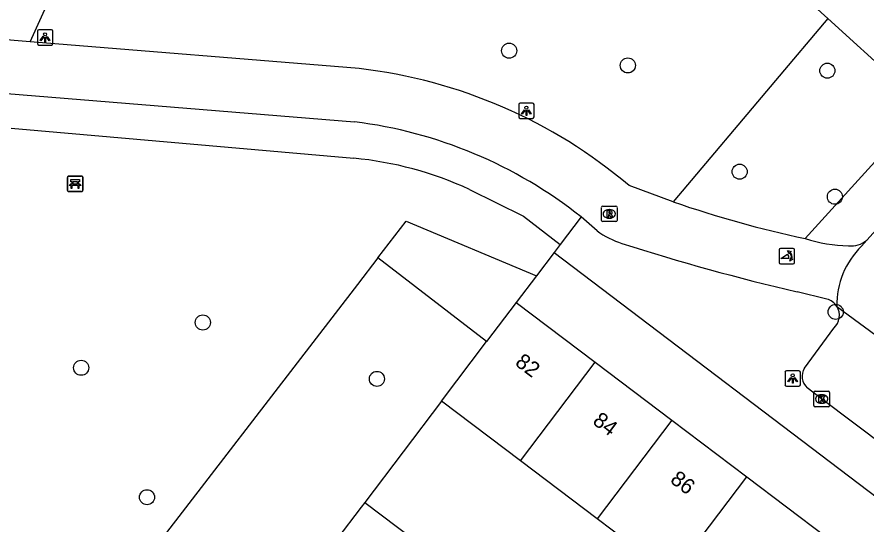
# Model space of a CAD drawing. Extents: x 159040 to 160094, y 381214 to 382518.
# Drawn here: x 159350 to 159405.1, y 382004.3 to 382037.2 of the extents above; entities that cross this region are included whole.
import ezdxf

# ---------------------------------------------------------------- set-up
doc = ezdxf.new("R2010")
doc.units = 0
for name, color, linetype in [('IMGEO_Bank', 7, 'Continuous'), ('IMGEO_Boom', 7, 'Continuous'), ('IMGEO_Fietspad_open', 7, 'Continuous'), ('IMGEO_Groenvoorziening', 7, 'Continuous'), ('IMGEO_Kolk', 7, 'Continuous'), ('IMGEO_Lichtpunt', 7, 'Continuous'), ('IMGEO_Pand', 7, 'Continuous'), ('IMGEO_Pand_nummerreeks', 7, 'Continuous'), ('IMGEO_Poller', 7, 'Continuous'), ('IMGEO_Rijbaan_lokaal_open', 7, 'Continuous'), ('IMGEO_Rioolput', 7, 'Continuous'), ('IMGEO_Voetpad_gesloten', 7, 'Continuous'), ('IMGEO_Voetpad_open', 7, 'Continuous')]:
    doc.layers.add(name, color=color, linetype=linetype)

msp = doc.modelspace()

# ---------------------------------------------------------------- linework, layer by layer
at = {"layer": 'IMGEO_Bank'}
for p, q in [((159353.267, 382025.933), (159353.267, 382026.774)), ((159353.267, 382026.774), (159353.267, 382025.933)), ((159353.342, 382026.858), (159354.183, 382026.858)), ((159354.183, 382026.858), (159353.342, 382026.858)), ((159354.267, 382026.783), (159354.267, 382025.942)), ((159354.267, 382025.942), (159354.267, 382026.783)), ((159353.964, 382026.256), (159353.571, 382026.256)), ((159353.576, 382026.364), (159353.576, 382026.47)), ((159353.62, 382026.47), (159353.62, 382026.364)), ((159353.908, 382026.476), (159353.626, 382026.476)), ((159353.626, 382026.358), (159353.908, 382026.358)), ((159353.914, 382026.364), (159353.914, 382026.47)), ((159353.958, 382026.47), (159353.958, 382026.364)), ((159354.192, 382025.858), (159353.351, 382025.858)), ((159353.351, 382025.858), (159354.192, 382025.858))]:
    msp.add_line(p, q, dxfattribs=at)
for points in [[(159353.57, 382026.476), (159353.484, 382026.476), (159353.484, 382026.637), (159354.047, 382026.637), (159354.047, 382026.476), (159353.964, 382026.476)], [(159353.514, 382026.256), (159353.372, 382026.256), (159353.484, 382026.358), (159353.57, 382026.358)], [(159353.564, 382026.249), (159353.564, 382026.042), (159353.521, 382026.042), (159353.521, 382026.249)], [(159353.964, 382026.358), (159354.047, 382026.358), (159354.159, 382026.256), (159354.02, 382026.256)], [(159354.014, 382026.249), (159354.014, 382026.042), (159353.97, 382026.042), (159353.97, 382026.249)]]:
    msp.add_lwpolyline(points, dxfattribs=at)
for centre, radius, start, end in [((159353.345, 382026.78), 0.0779, 92.4484, 184.2845), ((159353.345, 382026.78), 0.0779, 92.4484, 184.2845), ((159354.189, 382026.78), 0.0779, 2.4484, 94.2845), ((159354.189, 382026.78), 0.0779, 2.4484, 94.2845), ((159353.514, 382026.249), 0.00671, 2.8957, 87.1043), ((159353.571, 382026.249), 0.00671, 92.8957, 177.1043), ((159353.569, 382026.469), 0.00671, 2.8957, 87.1043), ((159353.569, 382026.365), 0.00671, 272.8957, 357.1043), ((159353.626, 382026.469), 0.00671, 92.8957, 177.1043), ((159353.626, 382026.365), 0.00671, 182.8957, 267.1043), ((159353.908, 382026.469), 0.00671, 2.8957, 87.1043), ((159353.908, 382026.365), 0.00671, 272.8957, 357.1043), ((159353.965, 382026.469), 0.00671, 92.8957, 177.1043), ((159353.965, 382026.365), 0.00671, 182.8957, 267.1043), ((159353.963, 382026.249), 0.00671, 2.8957, 87.1043), ((159354.02, 382026.249), 0.00671, 92.8957, 177.1043), ((159353.345, 382025.936), 0.0779, 182.4484, 274.2845), ((159353.345, 382025.936), 0.0779, 182.4484, 274.2845), ((159354.189, 382025.936), 0.0779, 272.4484, 4.2845), ((159354.189, 382025.936), 0.0779, 272.4484, 4.2845)]:
    msp.add_arc(centre, radius, start, end, dxfattribs=at)
at = {"layer": 'IMGEO_Boom'}
for centre in [(159381.888, 382034.981), (159389.579, 382034.028), (159402.507, 382033.684), (159396.824, 382027.141), (159402.995, 382025.52), (159403.049, 382018.058), (159362.042, 382017.371), (159354.159, 382014.437), (159373.323, 382013.717), (159358.427, 382006.05)]:
    msp.add_circle(centre, 0.489, dxfattribs=at)
at = {"layer": 'IMGEO_Fietspad_open'}
for points in [[(159350.848, 382035.561), (159348.517, 382035.751)], [(159372.17, 382033.82), (159350.848, 382035.561)], [(159339.885, 382032.98), (159340.322, 382032.949), (159371.867, 382030.371)], [(159392.524, 382025.185), (159389.664, 382026.24)], [(159387.584, 382023.308), (159386.738, 382024.067), (159386.549, 382024.218)], [(159402.474, 382018.891), (159400.548, 382019.364)]]:
    msp.add_lwpolyline(points, dxfattribs=at)
for centre, radius, start, end in [((159368.397, 382001.136), 32.901, 49.7308, 83.4158), ((159368.224, 382001.084), 29.513, 51.6157, 82.9087), ((159416.355, 382094.247), 73.058, 250.9625, 257.92707), ((159391.145, 382028.335), 6.16, 234.6879, 251.5581), ((159404.188, 382032.823), 10.49, 252.7335, 268.2754), ((159404.031, 382023.964), 1.635, 264.4197, 309.6853), ((159432.951, 382159.167), 143.509, 252.24816, 256.95055), ((159402.184, 382017.825), 1.105, 32.4166, 74.7903)]:
    msp.add_arc(centre, radius, start, end, dxfattribs=at)
at = {"layer": 'IMGEO_Groenvoorziening'}
for points in [[(159402.528, 382037.064), (159399.138, 382033.039), (159392.524, 382025.185)], [(159373.384, 382021.56), (159375.214, 382023.938), (159383.652, 382020.387)], [(159384.813, 382021.909), (159383.652, 382020.387)], [(159373.384, 382021.56), (159372.062, 382019.842), (159356.791, 382000), (159351.825, 381993.548), (159358.828, 381987.564)], [(159380.43, 382016.138), (159373.384, 382021.56)], [(159383.652, 382020.387), (159382.339, 382018.664)], [(159377.507, 382012.27), (159372.531, 382005.718)]]:
    msp.add_lwpolyline(points, dxfattribs=at)
at = {"layer": 'IMGEO_Kolk'}
for p, q in [((159401.638, 382011.988), (159401.638, 382012.84)), ((159401.713, 382012.914), (159402.565, 382012.914)), ((159402.639, 382012.84), (159402.639, 382011.988)), ((159402.126, 382012.694), (159402.151, 382012.694)), ((159402.565, 382011.914), (159401.713, 382011.914)), ((159402.149, 382012.134), (159402.124, 382012.134))]:
    msp.add_line(p, q, dxfattribs=at)
for points in [[(159401.638, 382011.988), (159401.638, 382012.84)], [(159401.713, 382012.914), (159402.565, 382012.914)], [(159402.639, 382012.84), (159402.639, 382011.988)], [(159401.959, 382012.614), (159402.082, 382012.614), (159402.082, 382012.463), (159402.212, 382012.614), (159402.376, 382012.614), (159402.23, 382012.463), (159402.383, 382012.214), (159402.231, 382012.214), (159402.146, 382012.378), (159402.082, 382012.311), (159402.082, 382012.214), (159401.959, 382012.214), (159401.959, 382012.614)], [(159402.565, 382011.914), (159401.713, 382011.914)]]:
    msp.add_lwpolyline(points, dxfattribs=at)
for centre, start, end in [((159401.715, 382012.838), 91.552, 178.448), ((159401.715, 382012.838), 91.552, 178.448), ((159402.563, 382012.838), 1.552, 88.448), ((159402.563, 382012.838), 1.552, 88.448), ((159401.715, 382011.99), 181.552, 268.448), ((159401.715, 382011.99), 181.552, 268.448), ((159402.563, 382011.99), 271.552, 358.448), ((159402.563, 382011.99), 271.552, 358.448)]:
    msp.add_arc(centre, 0.0765, start, end, dxfattribs=at)
for centre, major_axis, ratio, start_param, end_param in [((159402.125, 382012.414), (-0.387, 0.002), 0.722429, 4.712389, 7.853982), ((159402.15, 382012.414), (-0.39, 0.002), 0.717154, 1.570796, 4.712389)]:
    msp.add_ellipse(centre, major_axis=major_axis, ratio=ratio, start_param=start_param, end_param=end_param, dxfattribs=at)
at = {"layer": 'IMGEO_Lichtpunt'}
for p, q in [((159351.325, 382036.247), (159351.325, 382035.44)), ((159351.325, 382036.247), (159351.325, 382035.44)), ((159352.227, 382036.342), (159351.419, 382036.342)), ((159352.227, 382036.342), (159351.419, 382036.342)), ((159352.321, 382035.44), (159352.321, 382036.247)), ((159352.321, 382035.44), (159352.321, 382036.247)), ((159351.419, 382035.346), (159352.227, 382035.346)), ((159351.419, 382035.346), (159352.227, 382035.346)), ((159383.411, 382031.589), (159382.603, 382031.589)), ((159383.411, 382031.589), (159382.603, 382031.589)), ((159382.509, 382031.494), (159382.509, 382030.687)), ((159382.509, 382031.494), (159382.509, 382030.687)), ((159383.505, 382030.687), (159383.505, 382031.494)), ((159383.505, 382030.687), (159383.505, 382031.494)), ((159382.603, 382030.593), (159383.411, 382030.593)), ((159382.603, 382030.593), (159383.411, 382030.593)), ((159399.763, 382014.149), (159399.763, 382013.342)), ((159399.763, 382014.149), (159399.763, 382013.342)), ((159400.665, 382014.244), (159399.857, 382014.244)), ((159400.665, 382014.244), (159399.857, 382014.244)), ((159400.759, 382013.342), (159400.759, 382014.149)), ((159400.759, 382013.342), (159400.759, 382014.149)), ((159399.857, 382013.248), (159400.665, 382013.248)), ((159399.857, 382013.248), (159400.665, 382013.248))]:
    msp.add_line(p, q, dxfattribs=at)
for points in [[(159351.699, 382035.911), (159351.738, 382035.883), (159351.55, 382035.621), (159351.512, 382035.648), (159351.699, 382035.911)], [(159351.911, 382035.883), (159351.949, 382035.91), (159352.136, 382035.648), (159352.097, 382035.62), (159351.911, 382035.883)], [(159351.801, 382035.863), (159351.848, 382035.863), (159351.848, 382035.541), (159351.801, 382035.541), (159351.801, 382035.863)], [(159382.883, 382031.158), (159382.922, 382031.13), (159382.734, 382030.868), (159382.696, 382030.895), (159382.883, 382031.158)], [(159382.985, 382031.11), (159383.032, 382031.11), (159383.032, 382030.788), (159382.985, 382030.788), (159382.985, 382031.11)], [(159383.095, 382031.13), (159383.133, 382031.157), (159383.32, 382030.895), (159383.281, 382030.867), (159383.095, 382031.13)], [(159400.137, 382013.813), (159400.176, 382013.785), (159399.988, 382013.523), (159399.95, 382013.55), (159400.137, 382013.813)], [(159400.239, 382013.765), (159400.286, 382013.765), (159400.286, 382013.443), (159400.239, 382013.443), (159400.239, 382013.765)], [(159400.349, 382013.785), (159400.387, 382013.812), (159400.574, 382013.55), (159400.535, 382013.522), (159400.349, 382013.785)]]:
    msp.add_lwpolyline(points, dxfattribs=at)
for centre in [(159351.824, 382036.045), (159383.008, 382031.292), (159400.262, 382013.947)]:
    msp.add_circle(centre, 0.0994, dxfattribs=at)
for centre, start, end in [((159351.419, 382036.247), 90, 180), ((159351.419, 382036.247), 90, 180), ((159352.227, 382036.247), 0, 90), ((159352.227, 382036.247), 0, 90), ((159351.419, 382035.44), 180, 270), ((159351.419, 382035.44), 180, 270), ((159352.227, 382035.44), 270, 0), ((159352.227, 382035.44), 270, 360), ((159382.603, 382031.494), 90, 180), ((159382.603, 382031.494), 90, 180), ((159383.411, 382031.494), 0, 90), ((159383.411, 382031.494), 0, 90), ((159382.603, 382030.687), 180, 270), ((159382.603, 382030.687), 180, 270), ((159383.411, 382030.687), 270, 0), ((159383.411, 382030.687), 270, 360), ((159399.857, 382014.149), 90, 180), ((159399.857, 382014.149), 90, 180), ((159400.665, 382014.149), 0, 90), ((159400.665, 382014.149), 0, 90), ((159399.857, 382013.342), 180, 270), ((159399.857, 382013.342), 180, 270), ((159400.665, 382013.342), 270, 0), ((159400.665, 382013.342), 270, 360)]:
    msp.add_arc(centre, 0.0946, start, end, dxfattribs=at)
at = {"layer": 'IMGEO_Pand'}
for points in [[(159382.339, 382018.664), (159380.43, 382016.138)], [(159382.339, 382018.664), (159387.453, 382014.8)], [(159377.507, 382012.27), (159380.43, 382016.138)], [(159382.622, 382008.405), (159387.453, 382014.8)], [(159387.453, 382014.8), (159392.433, 382011.038)], [(159382.622, 382008.405), (159377.507, 382012.27)], [(159392.433, 382011.038), (159387.601, 382004.643)], [(159392.433, 382011.038), (159397.288, 382007.369)], [(159387.601, 382004.643), (159382.622, 382008.405)], [(159392.457, 382000.974), (159397.288, 382007.369)], [(159397.288, 382007.369), (159402.43, 382003.484)], [(159372.531, 382005.718), (159372.3, 382005.414), (159370.726, 382003.332)], [(159372.531, 382005.718), (159377.753, 382001.769), (159376.399, 381999.977)], [(159392.457, 382000.974), (159387.601, 382004.643)]]:
    msp.add_lwpolyline(points, dxfattribs=at)
at = {"layer": 'IMGEO_Poller'}
for p, q in [((159400.283, 382022.166), (159399.475, 382022.166)), ((159400.283, 382022.166), (159399.475, 382022.166)), ((159399.381, 382022.071), (159399.381, 382021.264)), ((159399.381, 382022.071), (159399.381, 382021.264)), ((159400.377, 382021.264), (159400.377, 382022.071)), ((159400.377, 382021.264), (159400.377, 382022.071)), ((159399.475, 382021.169), (159400.283, 382021.169)), ((159399.475, 382021.169), (159400.283, 382021.169))]:
    msp.add_line(p, q, dxfattribs=at)
for points in [[(159400.016, 382021.522), (159399.503, 382021.522), (159399.933, 382021.797)], [(159400.06, 382021.895), (159400.048, 382021.822), (159399.923, 382022.027)], [(159399.923, 382022.027), (159400.154, 382021.961), (159400.083, 382021.929)], [(159400.076, 382021.35), (159400.142, 382021.581), (159400.172, 382021.513)], [(159400.208, 382021.486), (159400.28, 382021.475), (159400.076, 382021.35)]]:
    msp.add_lwpolyline(points, dxfattribs=at)
for centre, radius, start, end in [((159399.475, 382022.071), 0.0946, 90, 180), ((159399.475, 382022.071), 0.0946, 90, 180), ((159400.283, 382022.071), 0.0946, 0, 90), ((159400.283, 382022.071), 0.0946, 0, 90), ((159399.688, 382021.572), 0.332, 351.3247, 42.4854), ((159399.702, 382021.582), 0.476, 351.7527, 41.1691), ((159399.702, 382021.582), 0.516, 349.3569, 42.2912), ((159399.475, 382021.264), 0.0946, 180, 270), ((159399.475, 382021.264), 0.0946, 180, 270), ((159400.283, 382021.264), 0.0946, 270, 0), ((159400.283, 382021.264), 0.0946, 270, 0)]:
    msp.add_arc(centre, radius, start, end, dxfattribs=at)
at = {"layer": 'IMGEO_Rijbaan_lokaal_open'}
for points in [[(159405.075, 382022.706), (159408.179, 382026.131), (159408.537, 382026.522), (159410.311, 382028.535), (159412.333, 382030.791)], [(159405.075, 382022.706), (159404.713, 382022.307)], [(159403.117, 382018.417), (159413.97, 382010.442)]]:
    msp.add_lwpolyline(points, dxfattribs=at)
msp.add_arc((159408.409, 382018.518), 5.293, 134.2875, 181.0975, dxfattribs=at)
at = {"layer": 'IMGEO_Rioolput'}
for p, q in [((159387.952, 382024.906), (159388.804, 382024.906)), ((159387.877, 382023.98), (159387.877, 382024.832)), ((159388.365, 382024.686), (159388.39, 382024.686)), ((159388.878, 382024.832), (159388.878, 382023.98)), ((159388.804, 382023.906), (159387.952, 382023.906)), ((159388.388, 382024.126), (159388.363, 382024.126))]:
    msp.add_line(p, q, dxfattribs=at)
for points in [[(159387.952, 382024.906), (159388.804, 382024.906)], [(159387.877, 382023.98), (159387.877, 382024.832)], [(159388.466, 382024.604), (159388.214, 382024.606), (159388.214, 382024.206)], [(159388.214, 382024.206), (159388.338, 382024.206), (159388.338, 382024.368), (159388.349, 382024.368)], [(159388.392, 382024.525), (159388.338, 382024.525), (159388.338, 382024.444)], [(159388.338, 382024.444), (159388.39, 382024.444)], [(159388.878, 382024.832), (159388.878, 382023.98)], [(159388.804, 382023.906), (159387.952, 382023.906)], [(159388.396, 382024.339), (159388.467, 382024.206), (159388.607, 382024.206), (159388.542, 382024.332)]]:
    msp.add_lwpolyline(points, dxfattribs=at)
for centre, radius, start, end in [((159387.954, 382024.83), 0.0765, 91.552, 178.448), ((159387.954, 382024.83), 0.0765, 91.552, 178.448), ((159388.802, 382024.83), 0.0765, 1.552, 88.448), ((159388.802, 382024.83), 0.0765, 1.552, 88.448), ((159388.348, 382024.315), 0.0533, 26.0293, 88.6989), ((159388.374, 382024.633), 0.19, 274.7715, 282.9687), ((159388.398, 382024.429), 0.0964, 77.0061, 93.1865), ((159388.412, 382024.486), 0.0378, 276.6634, 79.6772), ((159388.465, 382024.494), 0.109, 350.3612, 89.416), ((159388.463, 382024.494), 0.112, 277.5842, 350.9817), ((159388.447, 382024.279), 0.108, 29.5134, 73.7905), ((159387.954, 382023.982), 0.0765, 181.552, 268.448), ((159387.954, 382023.982), 0.0765, 181.552, 268.448), ((159388.802, 382023.982), 0.0765, 271.552, 358.448), ((159388.802, 382023.982), 0.0765, 271.552, 358.448)]:
    msp.add_arc(centre, radius, start, end, dxfattribs=at)
for centre, major_axis, ratio, start_param, end_param in [((159388.364, 382024.406), (-0.387, 0.002), 0.722429, 4.712389, 7.853982), ((159388.389, 382024.406), (-0.39, 0.002), 0.717154, 1.570796, 4.712389)]:
    msp.add_ellipse(centre, major_axis=major_axis, ratio=ratio, start_param=start_param, end_param=end_param, dxfattribs=at)
at = {"layer": 'IMGEO_Voetpad_gesloten'}
for points in [[(159350.848, 382035.561), (159355.147, 382045.057), (159358.908, 382052.86), (159366.299, 382067.464)], [(159349.619, 382029.971), (159371.823, 382028.012)], [(159379.318, 382025.993), (159382.83, 382024.258), (159385.197, 382022.419)], [(159386.549, 382024.218), (159385.197, 382022.419)]]:
    msp.add_lwpolyline(points, dxfattribs=at)
msp.add_arc((159369.668, 382005.092), 23.021, 65.2177, 84.6295, dxfattribs=at)
at = {"layer": 'IMGEO_Voetpad_open'}
for points in [[(159384.382, 382053.472), (159402.528, 382037.064)], [(159402.528, 382037.064), (159407.011, 382033.011)], [(159406.658, 382028.966), (159401.074, 382022.805)], [(159385.197, 382022.419), (159384.813, 382021.909)], [(159384.813, 382021.909), (159407.637, 382004.575)], [(159401.024, 382014.421), (159402.922, 382017.001)], [(159408.415, 382007.686), (159402.125, 382012.426), (159401.208, 382013.131)]]:
    msp.add_lwpolyline(points, dxfattribs=at)
for centre, radius, start, end in [((159402.184, 382017.824), 1.106, 311.8956, 32.4224), ((159401.905, 382013.889), 1.03, 148.862, 227.3733)]:
    msp.add_arc(centre, radius, start, end, dxfattribs=at)

# ---------------------------------------------------------------- texts
at = {"layer": 'IMGEO_Pand_nummerreeks'}
for s, p in [('82', (159382.211, 382014.65)), ('84', (159387.237, 382010.853)), ('86', (159392.26, 382007.057))]:
    msp.add_text(s, height=1, rotation=322.9265, dxfattribs=at).set_placement(p)

doc.saveas('drawing.dxf')
